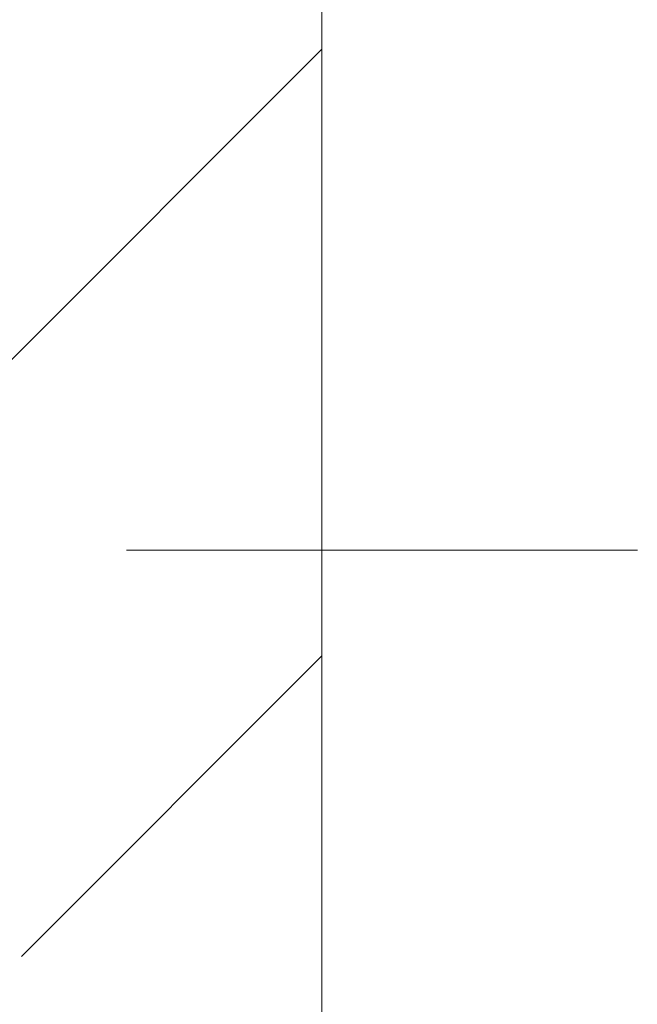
# Model space of a CAD drawing. Extents: x -620 to 300, y 62 to 1112.
# Tile 265 of 288: x 173.39 to 174.83, y 929.15 to 931.45. Entities that reach past the tile are written whole.
import ezdxf
from ezdxf.lldxf.tags import DXFTag

# ---------------------------------------------------------------- set-up
doc = ezdxf.new("R2010")
doc.units = 0
doc.layers.get('0').update_dxf_attribs({"lineweight": 13})
doc.layers.add('E_Detail_Linie_Text_Bem', color=7, linetype='Continuous', lineweight=13)
doc.layers.add('E_Detail_Wandschraffur', color=7, linetype='Continuous', lineweight=5, true_color=0xc0c0c0)
tags = doc.linetypes.add('fein_strichliert', pattern=[4, 1, -2, 1]).pattern_tags.tags
tags[8:9] = [DXFTag(74, 4), DXFTag(75, 0), DXFTag(340, '0'), DXFTag(46, 0.0), DXFTag(50, 0.0), DXFTag(44, 0.0), DXFTag(45, 0.0)]
tags[6:7] = [DXFTag(74, 4), DXFTag(75, 0), DXFTag(340, '0'), DXFTag(46, 0.0), DXFTag(50, 0.0), DXFTag(44, 0.0), DXFTag(45, 0.0)]
tags[4:5] = [DXFTag(74, 4), DXFTag(75, 0), DXFTag(340, '0'), DXFTag(46, 0.0), DXFTag(50, 0.0), DXFTag(44, 0.0), DXFTag(45, 0.0)]

# ---------------------------------------------------------------- blocks, each defined once
blk = doc.blocks.new('Referenz-A06GA1N28I')
at = {"layer": 'E_Detail_Linie_Text_Bem', "linetype": 'Continuous', "ltscale": 0.13}
blk.add_line((174.0962, 931.5976), (174.0962, 891.5976), dxfattribs=at)
at = {"layer": 'E_Detail_Linie_Text_Bem', "color": 0, "linetype": 'Continuous', "ltscale": 0.13}
blk.add_line((174.8325, 930.2119), (173.6407, 930.2119), dxfattribs=at)
at = {"layer": 'E_Detail_Wandschraffur', "linetype": 'ByBlock', "ltscale": 0.13}
blk.add_line((173.1104, 930.3938), (174.0962, 931.3796), dxfattribs=at)
at = {"layer": 'E_Detail_Wandschraffur', "linetype": 'fein_strichliert', "ltscale": 0.13}
blk.add_line((173.3957, 929.2649), (174.0962, 929.9654), dxfattribs=at)

msp = doc.modelspace()

# ---------------------------------------------------------------- block references
at = {"color": 8, "lineweight": 25, "ltscale": 0.25, "true_color": 0x808080}
msp.add_blockref('Referenz-A06GA1N28I', (0, 0), dxfattribs=at)

doc.saveas('drawing.dxf')
